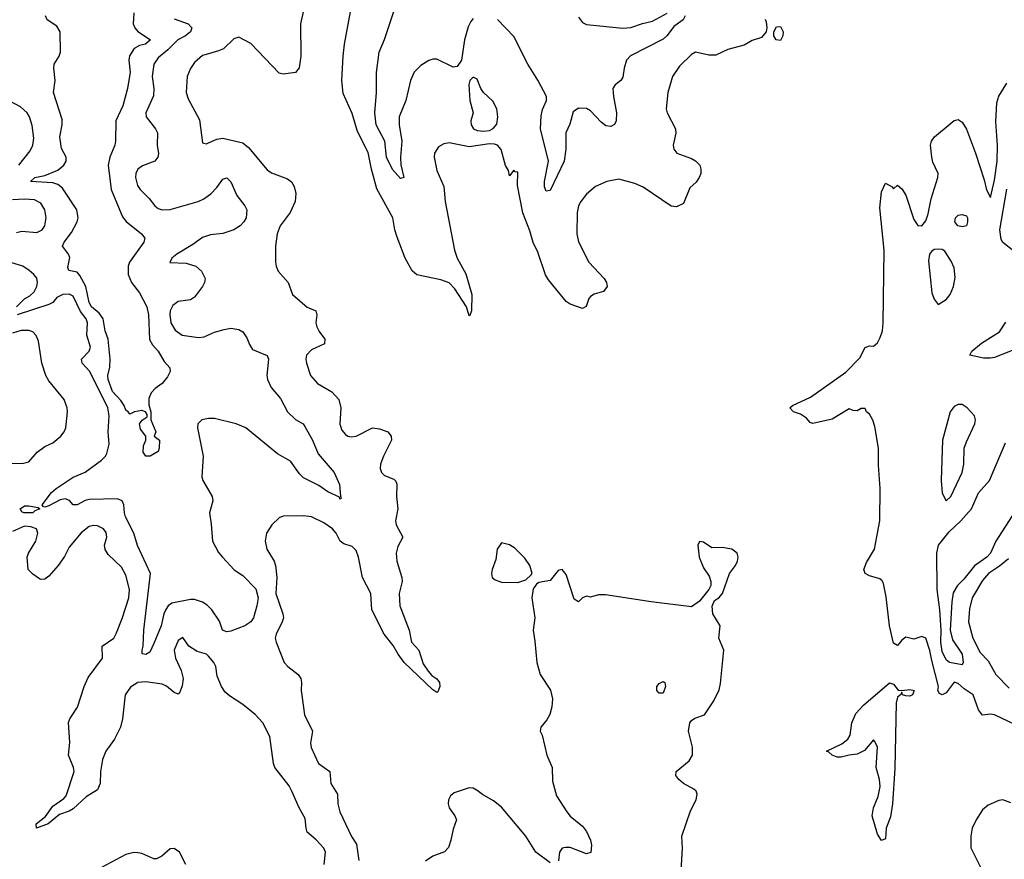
# Model space of a CAD drawing. Header units: inches. Extents: x 2001573 to 2220545, y 644482 to 846830.
# Tile 266 of 656: x 2119065 to 2123938, y 714655 to 718810. Entities that reach past the tile are written whole.
import ezdxf

# ---------------------------------------------------------------- set-up
doc = ezdxf.new("R2010")
doc.units = ezdxf.units.IN
doc.header["$MEASUREMENT"] = 0
doc.layers.add('C1711', color=7, linetype='Continuous')
doc.layers.add('C1721', color=7, linetype='Continuous')

msp = doc.modelspace()

# ---------------------------------------------------------------- linework, layer by layer
at = {"layer": 'C1711', "color": 5}
for points, elevation in [([(2119630, 718845.1), (2119626.3, 718790), (2119634.6, 718770), (2119650, 718751.9), (2119712.8, 718710), (2119688.2, 718690), (2119658.1, 718681.9), (2119632.5, 718667.5), (2119608.2, 718631.8), (2119606.2, 718610), (2119611.9, 718550), (2119598.9, 718470), (2119576, 718384), (2119541, 718310), (2119540.2, 718210), (2119536.3, 718190), (2119511.8, 718130), (2119503.9, 718090), (2119518.7, 717970), (2119574.8, 717834.8), (2119591.5, 717811.5), (2119668.7, 717750), (2119684.4, 717730), (2119679.3, 717710), (2119609.5, 717610.5), (2119601.7, 717590), (2119602.5, 717550), (2119618.4, 717510), (2119658.7, 717458.7), (2119694, 717390), (2119702.6, 717350), (2119707.3, 717227.3), (2119721.8, 717201.8), (2119750.2, 717170), (2119779.6, 717119.6), (2119808.3, 717088.3), (2119810.6, 717070), (2119797.4, 717042.6), (2119770.8, 717010), (2119735, 716985), (2119716.5, 716963.5), (2119704.4, 716935.6), (2119703.9, 716903.9), (2119713.6, 716870), (2119714.6, 716830), (2119739.1, 716770), (2119731.3, 716750), (2119758, 716730), (2119755.8, 716690), (2119750, 716674), (2119710.3, 716649.7), (2119690, 716649.6), (2119675.8, 716670), (2119678.2, 716701.8), (2119689.6, 716730), (2119689.4, 716749.4), (2119663.7, 716783.7), (2119659, 716810), (2119672.1, 716827.9), (2119695.5, 716844.5), (2119696.5, 716856.5), (2119688, 716870), (2119670, 716876), (2119634, 716870), (2119610, 716858), (2119602, 716870), (2119590, 716877.2), (2119581.8, 716901.8), (2119565.9, 716925.9), (2119525.3, 716970), (2119503.4, 717030), (2119501.4, 717050), (2119511.6, 717090), (2119512.8, 717130), (2119503.1, 717230), (2119489.2, 717270), (2119478.1, 717330), (2119458.6, 717358.6), (2119420.4, 717390), (2119410, 717411.2), (2119392.1, 717490), (2119363.8, 717543.8), (2119350, 717561.1), (2119309.4, 717570), (2119304.4, 717584.4), (2119313.1, 717633.1), (2119306.9, 717650), (2119276.9, 717690), (2119285.7, 717710), (2119322.2, 717757.8), (2119349.9, 717810), (2119354.6, 717830), (2119348.3, 717870), (2119277, 717977), (2119254.9, 717994.9), (2119230, 718002.7), (2119119.3, 718010), (2119140.7, 718030), (2119190, 718039.8), (2119253.8, 718066.2), (2119283.9, 718090), (2119295.6, 718110), (2119294.7, 718130), (2119272.5, 718172.5), (2119263.4, 718230), (2119275.3, 718290), (2119276, 718316), (2119233.3, 718450), (2119240.4, 718510), (2119233.6, 718570), (2119236.4, 718590), (2119260.3, 718630), (2119267.1, 718650), (2119265.8, 718750), (2119250, 718779.1), (2119202, 718810), (2119193.5, 718830)], 240), ([(2119830, 718815.4), (2119898.4, 718790), (2119918, 718770), (2119911.2, 718750), (2119886.4, 718730), (2119848.8, 718710), (2119798.7, 718661.3), (2119750, 718622), (2119728.7, 718590), (2119721.5, 718530), (2119729.4, 718470), (2119727.2, 718432.8), (2119689.2, 718349.2), (2119691.4, 718330), (2119738, 718270), (2119746.9, 718250), (2119745.3, 718190), (2119752.1, 718147.9), (2119749, 718130), (2119734.9, 718110), (2119673.1, 718086.9), (2119650.3, 718070), (2119639.6, 718050), (2119638.5, 718030), (2119647.8, 717990), (2119661.7, 717970), (2119705.9, 717925.9), (2119733.4, 717890), (2119750, 717876.5), (2119770, 717869.3), (2119810, 717871.9), (2119948.8, 717911.3), (2119976.5, 717923.5), (2120000, 717940.9)], 260), ([(2120000, 718642.2), (2119970, 718634), (2119930, 718598.7), (2119910, 718569.6), (2119893.6, 718530), (2119888.9, 718450), (2119898.7, 718418.7), (2119955, 718315), (2119970, 718201), (2119990, 718196.3), (2120000, 718200.9)], 280), ([(2119061.2, 718090), (2119117.9, 718162.1), (2119130.6, 718189.4), (2119135.4, 718224.6), (2119126.8, 718286.8), (2119113.2, 718330), (2119101.8, 718350), (2119070, 718379.4), (2119009.7, 718410)], 260), ([(2119050, 717757.5), (2119076.3, 717763.7), (2119150, 717756.8), (2119176.5, 717770), (2119189.3, 717790.7), (2119197.2, 717830), (2119189.1, 717870), (2119170, 717902.7), (2119138.3, 717918.3), (2119090, 717922.2), (2119030, 717919.2)], 260), ([(2120000, 717742.4), (2119970, 717731.9), (2119922.6, 717697.4), (2119842.4, 717650), (2119819.1, 717630), (2119808.5, 717608.5), (2119890, 717605.7), (2119936.3, 717590), (2119965.4, 717565.4), (2119983.1, 717530), (2119980.3, 717510), (2119970.3, 717490), (2119930, 717436.9), (2119910, 717424.2), (2119850, 717416.5), (2119823.5, 717396.5), (2119810.2, 717370), (2119807.8, 717352.2), (2119813.1, 717310), (2119834.1, 717274.1), (2119869.5, 717249.5), (2119950, 717238), (2119978.5, 717241.5), (2120000, 717251.1)], 260), ([(2119049.1, 717390), (2119090, 717428.2), (2119116.1, 717443.9), (2119136.9, 717463.1), (2119150.4, 717490), (2119153.9, 717510), (2119150, 717530.9), (2119136.2, 717550), (2119112.3, 717570), (2119081, 717590), (2119026.9, 717606.9)], 260), ([(2120000, 715906.2), (2119993.2, 715913.2), (2119970, 715928.3), (2119930, 715941.4), (2119910, 715941.7), (2119817.8, 715922.2), (2119800.6, 715910), (2119787.8, 715892.2), (2119778.3, 715870), (2119765.4, 715810), (2119730, 715723), (2119710, 715681), (2119690, 715668.5), (2119671.9, 715671.9), (2119671.1, 715690), (2119676.8, 715710), (2119679.4, 715790), (2119712.1, 716070), (2119648.4, 716208.4), (2119630.8, 716270), (2119589.7, 716350), (2119583.5, 716370), (2119581.3, 716410), (2119572.5, 716430), (2119550, 716439.8), (2119410, 716436), (2119390, 716431.2), (2119349.1, 716409.1), (2119330, 716409.8), (2119311.6, 716431.6), (2119290, 716438.6), (2119265, 716435), (2119210, 716403.8), (2119190, 716398.7), (2119180.9, 716400.9), (2119176.4, 716410), (2119222.1, 716470), (2119246.3, 716490), (2119330, 716546.2), (2119390, 716571.6), (2119470, 716631.1), (2119489.8, 716650), (2119496.5, 716663.5), (2119508.7, 716710), (2119503.9, 716770), (2119507.8, 716850), (2119501.7, 716890), (2119413.1, 717070), (2119375.3, 717110), (2119371.7, 717130), (2119409.7, 717170), (2119415.5, 717190), (2119398, 717250), (2119400.7, 717310), (2119393.7, 717330), (2119366, 717366), (2119330, 717441.5), (2119310, 717451.9), (2119279.3, 717450), (2119250, 717434.9), (2119228.9, 717411.1), (2119210, 717400.4), (2119052.4, 717350)], 260), ([(2119010, 716614.6), (2119084.4, 716615.6), (2119110, 716621.6), (2119152, 716670), (2119190, 716697.6), (2119230, 716715.8), (2119269.6, 716750), (2119285.6, 716770), (2119293.3, 716790), (2119302, 716870), (2119300.5, 716890), (2119284.7, 716930), (2119210, 717023), (2119194, 717050), (2119175.3, 717110), (2119158.9, 717218.9), (2119147.7, 717247.7), (2119130, 717266.3), (2119110, 717273.1), (2119072.2, 717272.2), (2119030, 717259.5)], 280), ([(2120000, 716837.1), (2119967.3, 716830), (2119947.7, 716810), (2119944.9, 716790), (2119974, 716650), (2119967.3, 716547.3), (2119972, 716530), (2120000, 716482)], 260), ([(2120000, 715659.8), (2119990, 715671.2), (2119943.1, 715683.1), (2119902.6, 715710), (2119872.7, 715752.7), (2119850, 715738.4), (2119830.2, 715690), (2119836.9, 715650), (2119864.7, 715590), (2119874.2, 715550), (2119870, 715514), (2119857.7, 715482.3), (2119850, 715472.7), (2119830, 715480.5), (2119791.9, 715511.9), (2119770, 715521.7), (2119690, 715532.8), (2119650, 715530.7), (2119613.1, 715506.9), (2119587.8, 715470), (2119573.8, 715350), (2119565, 715310), (2119534, 715250), (2119492, 715190), (2119475.2, 715150), (2119465.4, 715090), (2119463.8, 715030), (2119450, 714998.3), (2119394.9, 714965.1), (2119330, 714904.3), (2119310, 714892.8), (2119262.2, 714877.8), (2119206, 714830), (2119149, 714810), (2119146.6, 714830), (2119193.5, 714866.5), (2119230, 714917.6), (2119283.7, 714956.3), (2119295.3, 714970), (2119334.2, 715090), (2119331.4, 715110), (2119307.7, 715170), (2119313.1, 715233.1), (2119307.6, 715332.4), (2119313.3, 715350), (2119352.1, 715407.9), (2119384.2, 715510), (2119404.9, 715555.1), (2119475, 715650), (2119473.6, 715710), (2119530.6, 715749.4), (2119544.4, 715775.6), (2119573, 715847), (2119604.7, 715950), (2119608.5, 715990), (2119590, 716060.7), (2119570, 716100.5), (2119503.2, 716163.2), (2119488.2, 716188.2), (2119485.3, 716210), (2119496, 716250), (2119493.2, 716273.2), (2119480.7, 716290), (2119450, 716305.4), (2119430, 716307.1), (2119410, 716301.7), (2119370, 716271.3), (2119310, 716200.4), (2119286.5, 716153.5), (2119255, 716110), (2119210, 716055.8), (2119190, 716042), (2119170, 716039.5), (2119163, 716043), (2119130, 716066.6), (2119108, 716090), (2119103.1, 716150), (2119108.7, 716170), (2119145.3, 716230), (2119154.6, 716270), (2119148.3, 716290), (2119121.2, 716301.2), (2119090, 716303.8), (2119030, 716276.8)], 280), ([(2119886.8, 714630), (2119856.2, 714690), (2119830, 714709.5), (2119810, 714706.6), (2119768.2, 714670), (2119741.6, 714658.4), (2119730, 714657.2), (2119670, 714684.1), (2119650, 714687.8), (2119630, 714688.7), (2119590, 714678.9), (2119467.7, 714612.3)], 320)]:
    msp.add_lwpolyline(points, dxfattribs=dict(at, elevation=elevation))
at = {"layer": 'C1711', "color": 5, "elevation": 260}
msp.add_lwpolyline([(2119130, 716369.6), (2119085.2, 716370), (2119075.6, 716375.6), (2119067.7, 716390), (2119090, 716404.4), (2119110, 716405.2), (2119156.5, 716396.5), (2119165.5, 716390), (2119140.6, 716379.4)], close=True, dxfattribs=at)
at = {"layer": 'C1721', "color": 5}
for points, elevation in [([(2120473, 718870), (2120455.3, 718790), (2120456.9, 718630), (2120447.6, 718572.4), (2120430, 718549.6), (2120370, 718540.5), (2120350, 718546), (2120210, 718692.6), (2120150, 718723.6), (2120124.9, 718715.1), (2120073.2, 718666.8), (2120050, 718655.9), (2120000, 718642.2)], 280), ([(2122753.8, 718813.8), (2122759.5, 718799.5), (2122762.9, 718770), (2122759.6, 718750), (2122737.1, 718722.9), (2122690, 718707.2), (2122650, 718684.4), (2122570, 718662.3), (2122510, 718635.7), (2122475.7, 718635.7), (2122410, 718649.6), (2122390, 718638.4), (2122330, 718580.7), (2122296.5, 718530), (2122273.1, 718450), (2122265.3, 718370), (2122268.7, 718350), (2122310.3, 718270), (2122311.7, 718248.3), (2122299.3, 718190), (2122302.4, 718170), (2122318, 718150), (2122390, 718124), (2122410, 718112.6), (2122430.9, 718090.9), (2122436.8, 718070), (2122435.8, 718050), (2122427.9, 718030), (2122412.9, 718007.1), (2122382.4, 717977.6), (2122350, 717900.5), (2122316.3, 717883.7), (2122290, 717886.8), (2122150, 717981.8), (2122110, 717999.8), (2122030, 718022), (2121971, 718010), (2121915.6, 717984.4), (2121870, 717947.3), (2121842.6, 717910), (2121830.3, 717890), (2121824.2, 717855.8), (2121822.8, 717750), (2121830, 717710.8), (2121881.7, 717610), (2121956.9, 717530), (2121969.1, 717510), (2121973.1, 717490), (2121955.2, 717464.8), (2121907.9, 717452.1), (2121890, 717440.9), (2121881.6, 717430), (2121868.2, 717391.8), (2121850, 717380.7), (2121790, 717402.2), (2121770, 717416), (2121682.5, 717522.5), (2121667.4, 717547.4), (2121630, 717659.3), (2121607.1, 717707.1), (2121590, 717766), (2121554.6, 717854.6), (2121528.7, 717990), (2121530, 718055.3), (2121518, 718058), (2121510, 718066), (2121490, 718038), (2121483.9, 718063.9), (2121470, 718089), (2121448.5, 718168.5), (2121430, 718188.7), (2121414.3, 718194.3), (2121390, 718195.3), (2121290, 718181.1), (2121190, 718201.7), (2121164.2, 718195.8), (2121138, 718182), (2121118.4, 718150), (2121116.4, 718130), (2121130, 718064.7), (2121164.2, 717984.2), (2121170.3, 717910), (2121216.8, 717670), (2121229.5, 717630), (2121272.5, 717552.5), (2121302.9, 717450), (2121302, 717370), (2121293.4, 717346.6), (2121290, 717345.2), (2121276.9, 717390), (2121219, 717479), (2121190, 717508.1), (2121150, 717523.2), (2121030, 717547.6), (2121007.5, 717567.5), (2120973.5, 717630), (2120933.6, 717733.6), (2120921.1, 717770), (2120911.7, 717830), (2120833.3, 717973.3), (2120806.3, 718070), (2120790, 718153.3), (2120737.3, 718257.3), (2120710, 718346.6), (2120665.7, 718445.7), (2120659.3, 718510), (2120666, 718630), (2120672.1, 718690), (2120702.9, 718850)], 280), ([(2121310, 718815.6), (2121297.8, 718802.2), (2121284.6, 718775.4), (2121266.5, 718710), (2121252.4, 718610), (2121230, 718579.6), (2121210, 718575.6), (2121130, 718615.6), (2121110, 718615.1), (2121090, 718608.4), (2121050, 718583.8), (2121018, 718550), (2121000.1, 718510), (2120976.4, 718410), (2120942.7, 718330), (2120943.1, 718290), (2120956.1, 718210), (2120950.1, 718130), (2120951.9, 718091.9), (2120966, 718030), (2120950, 718024.2), (2120910, 718068.4), (2120880.7, 718130), (2120871.6, 718210), (2120829.9, 718290), (2120822.4, 718350), (2120831.7, 718450), (2120830.4, 718549.6), (2120843.9, 718650), (2120870, 718711.8), (2120923.9, 718870)], 260), ([(2122358.5, 718830), (2122348.8, 718810), (2122303, 718777), (2122270, 718732.1), (2122250, 718714.5), (2122088.4, 718631.6), (2122067.6, 718610), (2122056, 718570), (2122050, 718526.6), (2122040.3, 718510), (2122012.6, 718487.4), (2122000.3, 718470), (2122003.2, 718430), (2122018.5, 718350), (2122016.5, 718310), (2122008.1, 718291.9), (2121990, 718281.7), (2121965.8, 718285.8), (2121942.7, 718302.7), (2121890, 718359.8), (2121870, 718371.4), (2121830, 718372.9), (2121805.1, 718354.9), (2121787.3, 718292.7), (2121767.5, 718250), (2121768.1, 718170), (2121759.1, 718110), (2121690, 717965.4), (2121670, 717962.6), (2121663, 717983), (2121661.8, 718010), (2121682.5, 718110), (2121642.5, 718270), (2121645.8, 718334.2), (2121653.2, 718366.8), (2121671.9, 718410), (2121673.1, 718430), (2121630, 718511.9), (2121579.5, 718590), (2121510, 718727.2), (2121430, 718811)], 260), ([(2121830, 718822.8), (2121850, 718796.4), (2121870, 718786.7), (2122050, 718767.8), (2122090, 718772), (2122148, 718792), (2122197.4, 718802.6), (2122270, 718842.7)], 260), ([(2123990, 715321.7), (2123890, 715369.9), (2123870, 715373.5), (2123830, 715368.9), (2123810, 715394.7), (2123783.8, 715470), (2123739.2, 715499.2), (2123710, 715525.2), (2123688.9, 715531.1), (2123650, 715479.9), (2123630, 715468.7), (2123616.4, 715476.4), (2123608.1, 715490), (2123611.8, 715510), (2123578.4, 715638.4), (2123570, 715689.3), (2123550, 715749.2), (2123530, 715757.2), (2123490, 715744), (2123450, 715754), (2123430, 715739), (2123410, 715713.2), (2123390, 715725.2), (2123369.1, 715810), (2123353.7, 715953.7), (2123340.3, 716020.3), (2123333.7, 716033.7), (2123322.5, 716042.5), (2123270, 716058.3), (2123249.2, 716069.2), (2123243.2, 716090), (2123256.1, 716123.9), (2123295.4, 716190), (2123321.7, 716330), (2123323.4, 716490), (2123314.9, 716605.1), (2123314.9, 716690), (2123297.6, 716797.6), (2123287.9, 716827.9), (2123270, 716858.9), (2123256.4, 716870), (2123250, 716886.6), (2123230, 716886.6), (2123210, 716874.5), (2123190, 716876.2), (2123170, 716884.7), (2123086.5, 716833.5), (2122990, 716811.8), (2122976.6, 716816.6), (2122958.4, 716838.4), (2122930, 716858.3), (2122894, 716870), (2122876, 716890), (2122890, 716900.5), (2122978.3, 716941.7), (2123153.3, 717066.7), (2123223.1, 717136.9), (2123250, 717188), (2123270, 717196.4), (2123290, 717195.5), (2123298.9, 717201.1), (2123310, 717210.5), (2123322.8, 717237.2), (2123335, 717270), (2123339.1, 717310), (2123342.5, 717670), (2123321.1, 717878.9), (2123330, 717958), (2123350, 718001), (2123383.6, 717983.6), (2123390, 717974), (2123410, 717992), (2123430, 717974), (2123450, 717942), (2123490, 717822), (2123510, 717792), (2123530, 717791), (2123550, 717814.8), (2123561.7, 717850), (2123576.5, 717923.5), (2123609.6, 718030), (2123609.7, 718050), (2123584.7, 718104.7), (2123578.4, 718130), (2123571.9, 718190), (2123577, 718210), (2123592.2, 718230), (2123670, 718295.4), (2123690, 718311.1), (2123710, 718316.2), (2123730, 718303.5), (2123750, 718268.1), (2123795.9, 718150), (2123838.3, 718018.3), (2123850, 717967.7), (2123870, 717930.6), (2123890, 718016.3), (2123902.2, 718110), (2123904, 718190), (2123895.5, 718304.5), (2123901.3, 718398.7), (2123910, 718432.7), (2123950, 718496.3)], 280), ([(2120000, 718200.9), (2120040.4, 718219.6), (2120070, 718224), (2120170, 718200.3), (2120198.5, 718178.5), (2120290, 718066.7), (2120312.2, 718052.2), (2120390, 718022.4), (2120410, 718007.2), (2120424.1, 717984.1), (2120432.1, 717950), (2120428.5, 717910), (2120403.2, 717856.8), (2120353.7, 717790), (2120340.2, 717750), (2120331.3, 717690), (2120331.5, 717610), (2120334.3, 717590), (2120345.3, 717565.3), (2120394.4, 717510), (2120414.9, 717450), (2120487.5, 717387.5), (2120530.6, 717370), (2120536.4, 717350), (2120531.5, 717310), (2120535.5, 717290), (2120547.1, 717267.1), (2120575.3, 717230), (2120574.2, 717205.8), (2120510, 717176.1), (2120485.3, 717150), (2120481.7, 717130), (2120484.9, 717110), (2120505.3, 717050), (2120539.5, 717010), (2120609.5, 716969.5), (2120645.2, 716930), (2120654.7, 716890), (2120649.2, 716809.2), (2120659.7, 716779.7), (2120677.3, 716757.3), (2120690, 716748.7), (2120705.7, 716745.7), (2120730, 716749.2), (2120811.2, 716791.2), (2120845.9, 716785.9), (2120886.8, 716770), (2120903.7, 716750), (2120905.3, 716730), (2120865, 716650), (2120851.2, 716610), (2120849.2, 716590), (2120856.5, 716570), (2120870, 716554), (2120916.4, 716536.4), (2120927.1, 716527.1), (2120931, 716511), (2120930.2, 716450), (2120937.4, 716390), (2120925, 716330), (2120928.4, 716310), (2120961.5, 716250), (2120937.1, 716202.9), (2120929.1, 716170), (2120932.5, 716130), (2120956.8, 716050), (2120957.3, 716030), (2120943.4, 715970), (2120946.4, 715910), (2120993.1, 715790), (2121004.7, 715730), (2121040.7, 715690), (2121062.5, 715622.5), (2121086.3, 715586.3), (2121104.9, 715564.9), (2121130, 715549.1), (2121143.5, 715530), (2121143.8, 715510), (2121135.4, 715484.6), (2121130, 715481), (2121110, 715493.6), (2120968.6, 715628.6), (2120937.9, 715670), (2120913.8, 715713.8), (2120869.4, 715770), (2120808, 715890), (2120802.4, 715970), (2120762, 716050), (2120742.1, 716150), (2120730, 716183.5), (2120710, 716202.7), (2120670, 716216.1), (2120651.1, 716230), (2120631.8, 716270), (2120613.5, 716290), (2120570, 716319.8), (2120509.7, 716349.7), (2120470, 716355.1), (2120370, 716353.3), (2120350, 716345.6), (2120313.7, 716310), (2120287, 716270), (2120279.5, 716230), (2120288.8, 716190), (2120324.9, 716130), (2120331.4, 716110), (2120337.3, 716050), (2120333.4, 715970), (2120368.4, 715870), (2120370.2, 715850), (2120365, 715830), (2120334.3, 715770), (2120330.3, 715750), (2120334.9, 715730), (2120373.7, 715630), (2120391.8, 715610), (2120443.6, 715570), (2120456.2, 715550), (2120460.6, 715530), (2120459.1, 715490), (2120474, 715370), (2120513.6, 715290), (2120504.6, 715230), (2120508.2, 715208.2), (2120544.5, 715130), (2120600.5, 715090), (2120605.3, 715030), (2120637.5, 714977.5), (2120639.5, 714930), (2120649.7, 714889.7), (2120708.2, 714768.2), (2120732.2, 714730), (2120743.8, 714650)], 280), ([(2120000, 717940.9), (2120011, 717949), (2120040.7, 717979.3), (2120070, 718020.4), (2120090, 718028), (2120110, 718007.3), (2120140, 717940), (2120180.3, 717890), (2120188.9, 717868.9), (2120186.3, 717830), (2120175.3, 717810), (2120156, 717790), (2120124.4, 717770), (2120070, 717752.3), (2120010, 717745.9), (2120000, 717742.4)], 260), ([(2123984.8, 717664.8), (2123930, 717707.6), (2123921.9, 717721.9), (2123916.4, 717770), (2123950, 717971.8)], 260), ([(2120000, 717251.1), (2120030, 717264.7), (2120077, 717277), (2120110, 717283.1), (2120150, 717277.1), (2120170, 717264.9), (2120190, 717236.3), (2120202.6, 717202.6), (2120217.8, 717177.8), (2120289.3, 717149.3), (2120295.9, 717130), (2120289.2, 717050), (2120292, 717030), (2120309.4, 716990), (2120355.7, 716935.7), (2120390, 716869.2), (2120430, 716832), (2120467.6, 716810), (2120476.9, 716796.9), (2120514.5, 716730), (2120542.1, 716662.1), (2120621.1, 716570), (2120648.2, 716510), (2120652.5, 716452.5), (2120656.9, 716443.1), (2120650, 716438), (2120647.5, 716447.5), (2120590, 716473.7), (2120545, 716505), (2120470, 716542.9), (2120450, 716563.1), (2120404.9, 716624.9), (2120342, 716662), (2120185.1, 716790), (2120137, 716810), (2120030, 716836.8), (2120002.4, 716837.6), (2120000, 716837.1)], 260), ([(2124010, 717187.1), (2123890, 717139.2), (2123870, 717135), (2123835.2, 717135.2), (2123767.8, 717150), (2123777.2, 717170), (2123825.1, 717210), (2123914.8, 717265.2), (2123945.7, 717314.3)], 260), ([(2124024.1, 716430), (2123896.1, 716230), (2123870.3, 716169.7), (2123852, 716150), (2123790, 716107.9), (2123738.2, 716041.8), (2123706.3, 716010), (2123685.5, 715974.5), (2123677.5, 715930), (2123669.4, 715790), (2123681.1, 715741.1), (2123729.2, 715670), (2123734.3, 715630), (2123730, 715618.4), (2123666.6, 715630), (2123650, 715642.2), (2123630, 715683.9), (2123624.1, 715730), (2123625.7, 715790), (2123618.5, 715890), (2123604.8, 715990), (2123604.2, 716170), (2123612.2, 716210), (2123664.2, 716275.8), (2123722, 716330), (2123775.6, 716390), (2123810, 716468.4), (2123864.7, 716530), (2123943.7, 716716.3)], 260), ([(2120000, 716482), (2120018.7, 716450), (2120021.1, 716430), (2120004.1, 716370), (2120013.6, 716313.6), (2120020.1, 716230), (2120050, 716173.6), (2120068.5, 716150), (2120127.1, 716087.1), (2120170, 716059.3), (2120233.2, 715993.2), (2120246.2, 715950), (2120239.1, 715910), (2120222.1, 715850), (2120209.4, 715830), (2120179.2, 715810), (2120110, 715783.7), (2120090, 715780.2), (2120069.3, 715790), (2120054, 715834), (2120015.6, 715890), (2120000, 715906.2)], 260), ([(2122336.9, 714570), (2122346, 714710), (2122342.4, 714770), (2122385.5, 714894.5), (2122412.2, 714950), (2122417.4, 714977.4), (2122412.9, 714992.9), (2122402, 715002), (2122350, 715031.1), (2122326.6, 715050), (2122313, 715070), (2122313.3, 715086.7), (2122313.6, 715090), (2122378.2, 715141.8), (2122394.7, 715170), (2122395.1, 715210), (2122375, 715290), (2122381.5, 715330), (2122390, 715342), (2122406.9, 715353.1), (2122454, 715370), (2122500.4, 715439.6), (2122526.8, 715493.2), (2122533.9, 715526.1), (2122550.7, 715690), (2122525.1, 715750), (2122531.8, 715810), (2122495.8, 715870), (2122492.3, 715907.7), (2122503.1, 715936.9), (2122525.2, 715950), (2122544, 715970), (2122577.4, 716070), (2122608, 716110), (2122616.8, 716130), (2122621.1, 716150), (2122616.3, 716170), (2122590, 716189.6), (2122541.3, 716198.7), (2122490, 716197.2), (2122450, 716224), (2122430, 716228.7), (2122420.7, 716210), (2122428.5, 716150), (2122450, 716098), (2122476.8, 716056.8), (2122486, 716030), (2122486, 716010), (2122476, 715990), (2122430, 715933.2), (2122390, 715905.2), (2122190, 715929.2), (2121964.7, 715964.7), (2121930, 715964), (2121890, 715953.2), (2121870, 715957.2), (2121850.6, 715949.4), (2121830, 715928.7), (2121810, 715942), (2121770, 716064), (2121750, 716089), (2121730, 716084), (2121690, 716035.3), (2121634.4, 716025.6), (2121622.5, 716017.5), (2121606.4, 715993.6), (2121600.3, 715950), (2121614, 715850), (2121606.4, 715790), (2121615.4, 715735.4), (2121623.8, 715630), (2121641.6, 715570), (2121692.1, 715492.1), (2121701.8, 715450), (2121698.6, 715410), (2121688.6, 715371.4), (2121674.2, 715345.8), (2121644, 715310), (2121640.7, 715290), (2121650.4, 715270.4), (2121674.3, 715170), (2121699.6, 715110), (2121701.5, 715041.5), (2121722, 714970), (2121772.6, 714890), (2121790, 714869.3), (2121850, 714818.8), (2121870, 714792.8), (2121890.2, 714749.8), (2121894.6, 714725.4), (2121891.4, 714688.6), (2121870, 714682.4), (2121790, 714714), (2121765.6, 714714.4), (2121750, 714709.6), (2121736.5, 714690), (2121732, 714648)], 320), ([(2123958, 716142), (2123914.5, 716105.5), (2123859.1, 716070), (2123830, 716034.7), (2123778.9, 715950), (2123764.8, 715895.2), (2123761, 715830), (2123781.9, 715750), (2123818.6, 715678.6), (2123857.2, 715637.2), (2123895.4, 715570), (2123961.6, 715501.6)], 280), ([(2120572.4, 714630), (2120579.2, 714690), (2120569.9, 714710), (2120532.1, 714752.1), (2120488.8, 714790), (2120482.4, 714810), (2120477.8, 714857.8), (2120447.9, 714910), (2120412.8, 714992.8), (2120398.4, 715018.4), (2120328.2, 715110), (2120321.6, 715130), (2120303.7, 715263.7), (2120269, 715330), (2120231.4, 715371.4), (2120170, 715422.2), (2120103.8, 715463.8), (2120082.3, 715482.3), (2120064.3, 715510), (2120042.2, 715562.2), (2120035.3, 715610), (2120026, 715630), (2120000, 715659.8)], 280), ([(2121690, 714638.5), (2121619.1, 714690), (2121569.9, 714770), (2121450, 714913), (2121410, 714945.3), (2121355.7, 714975.7), (2121330, 714995.4), (2121310, 715006.6), (2121290, 715008.3), (2121215.6, 714984.4), (2121198, 714970), (2121188, 714950), (2121186, 714930), (2121190.4, 714910), (2121219.5, 714870), (2121227.2, 714850), (2121210, 714805.2), (2121199.7, 714750), (2121186.6, 714713.4), (2121167.2, 714692.8), (2121109.5, 714670.5), (2121073.7, 714646.3)], 320), ([(2123970, 714934.5), (2123930, 714949.6), (2123910, 714946), (2123857.2, 714922.8), (2123830, 714900.9), (2123798, 714850), (2123779.3, 714810), (2123772.7, 714770), (2123772.3, 714712.3), (2123834, 714590)], 320)]:
    msp.add_lwpolyline(points, dxfattribs=dict(at, elevation=elevation))
for points, elevation in [([(2122830, 718707.1), (2122809.6, 718710), (2122797.4, 718730), (2122797.4, 718750), (2122810, 718774.4), (2122830, 718777), (2122843.2, 718750), (2122842.4, 718730)], 280), ([(2121310, 718525.7), (2121293.7, 718510), (2121288.6, 718490), (2121293.2, 718410), (2121308.8, 718350), (2121298.4, 718310), (2121298.8, 718290), (2121310.9, 718270.9), (2121330, 718261.9), (2121361.7, 718258.3), (2121390, 718262.5), (2121408.8, 718271.2), (2121427.1, 718292.9), (2121431.8, 718330), (2121426.5, 718370), (2121407.3, 718407.3), (2121360.8, 718450), (2121347.8, 718470), (2121330, 718516.8)], 280), ([(2123730, 717784.9), (2123707.1, 717790), (2123693.5, 717810), (2123696.4, 717830), (2123710, 717843.6), (2123730, 717846.7), (2123750, 717839.5), (2123755, 717830), (2123755.9, 717810), (2123750, 717789.8)], 260), ([(2123610, 717675.1), (2123590, 717673.6), (2123577, 717663), (2123567.7, 717650), (2123563.1, 717616.9), (2123579.1, 717459.1), (2123590, 717426.8), (2123610, 717400.7), (2123650, 717424.9), (2123670, 717450.4), (2123686, 717490), (2123694.3, 717534.3), (2123690, 717582), (2123675.5, 717615.5), (2123644.2, 717664.2), (2123630, 717673.6)], 280), ([(2123710, 716906.8), (2123690, 716895.8), (2123670, 716869.7), (2123631.4, 716730), (2123625.4, 716530), (2123630, 716466.8), (2123650, 716428.8), (2123673.3, 716450), (2123728.9, 716570), (2123737.8, 716610), (2123739.3, 716690), (2123750, 716722), (2123792.6, 716810), (2123794.7, 716830), (2123789.6, 716850), (2123754.3, 716890), (2123730, 716906.2)], 280), ([(2121450, 716221.2), (2121428.2, 716190), (2121421.7, 716138.3), (2121403.8, 716090), (2121400.5, 716070), (2121404, 716050), (2121418.8, 716038.8), (2121450, 716026), (2121530, 716025.5), (2121570, 716038.8), (2121597.2, 716062.8), (2121602, 716070), (2121589.3, 716110), (2121565.4, 716145.4), (2121515.3, 716195.3), (2121490, 716212.3)], 320), ([(2122230, 715478), (2122218, 715490), (2122219, 715510), (2122230, 715524.7), (2122250, 715534.8), (2122258, 715530), (2122261, 715510), (2122250, 715478)], 320), ([(2123430, 715490.6), (2123470, 715495.1), (2123491.1, 715490), (2123483.7, 715470), (2123470, 715463.2), (2123450, 715463.7), (2123434, 715470), (2123430, 715482), (2123424.9, 715470), (2123410, 715457), (2123402, 715430), (2123395.3, 715104.7), (2123384.5, 714930), (2123374.7, 714865.3), (2123353.5, 714810), (2123350, 714757.2), (2123330, 714748), (2123310, 714779.3), (2123283.2, 714870), (2123289.9, 714910), (2123314.3, 714965.7), (2123323.6, 715016.4), (2123320.3, 715050), (2123303.3, 715110), (2123310.6, 715210), (2123297.6, 715237.6), (2123290, 715246), (2123246.1, 715193.9), (2123210, 715175.7), (2123170, 715171.4), (2123130, 715160.8), (2123110, 715161), (2123085.8, 715170), (2123070, 715185.8), (2123058, 715190), (2123133, 715227), (2123163.6, 715250), (2123174.4, 715270), (2123182.6, 715330), (2123203.4, 715376.6), (2123241.3, 715418.7), (2123370, 715528.6), (2123390, 715522), (2123413.1, 715493.1)], 280)]:
    msp.add_lwpolyline(points, close=True, dxfattribs=dict(at, elevation=elevation))

doc.saveas('drawing.dxf')
